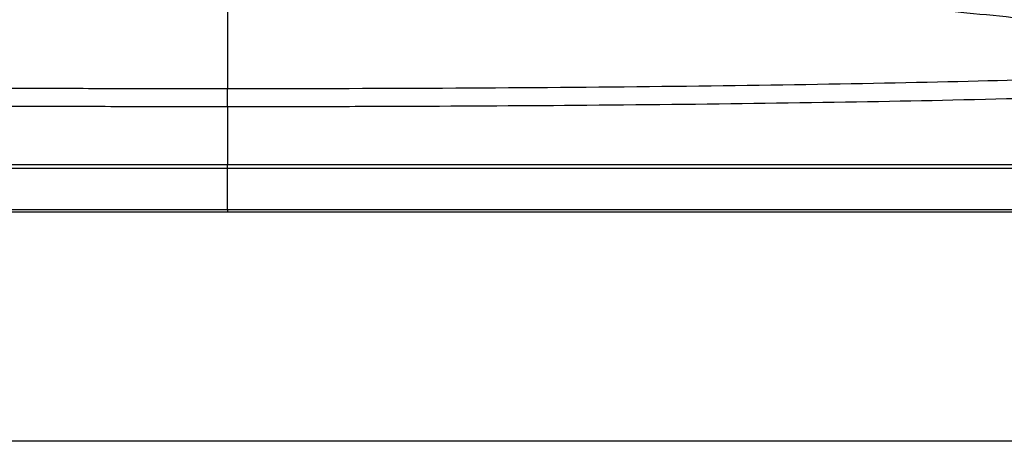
# Model space of a CAD drawing. Header units: millimetres. Extents: x -7023 to 53801, y 9849 to 33561.
# Tile 533 of 537: x 36837 to 36913, y 26998 to 27031. Entities that reach past the tile are written whole.
import ezdxf

# ---------------------------------------------------------------- set-up
doc = ezdxf.new("R2010")
doc.units = ezdxf.units.MM
doc.layers.get('0').update_dxf_attribs({"lineweight": 9})
doc.layers.add('IE_SKD', color=6, linetype='Continuous')

# ---------------------------------------------------------------- blocks, each defined once
blk = doc.blocks.new('AAT_KLIENT_PC')
at = {"linetype": 'Continuous', "transparency": 33554687}
blk.add_line((2120.58, 421.61), (2120.58, 437.51), dxfattribs=at)
blk.add_line((2574.31, 332.27, 24.04), (994.63, 332.27, 24.04))
for points, degree, knots in [([(2120.58, 507.72), (2120.58, 507.1), (2120.58, 504.36), (2120.58, 497.47), (2120.58, 486.07), (2120.58, 475.61), (2120.58, 469.93), (2120.58, 468.21)], 3, [0, 0, 0, 0, 0.102644, 0.407338, 0.712032, 0.915161, 1, 1, 1, 1]), ([(2537.81, 481.47), (2522.28, 483.71), (2491.67, 487.87), (2447.52, 493.13), (2406.74, 497.41), (2367.87, 500.96), (2333.86, 503.68), (2312.09, 505.08), (2303.67, 505.58)], 3, [0, 0, 0, 0, 0.199783, 0.393376, 0.566044, 0.722094, 0.892672, 1, 1, 1, 1]), ([(2120.58, 468.21), (2114.89, 468.21), (2102.9, 468.21), (2080.43, 468.24), (2045.04, 468.34), (1985.94, 468.68), (1929.33, 469.31), (1888.19, 469.97), (1868.73, 470.33), (1852.89, 470.65), (1836.41, 471.03), (1812.62, 471.62), (1788.97, 472.33), (1766.12, 473.17), (1748.6, 473.93), (1732.17, 474.8), (1712.52, 476.1), (1701.38, 477.35), (1696.83, 478.46), (1695.18, 479.22), (1695.75, 479.98), (1698.53, 480.73), (1702.66, 481.46), (1710.25, 482.34), (1722.78, 483.34), (1737.77, 484.24), (1754.33, 485.04), (1769.05, 485.63), (1780.93, 486.06), (1788.7, 486.32), (1793.61, 486.47), (1795.55, 486.53)], 3, [0, 0, 0, 0, 0.0177, 0.037277, 0.07001, 0.128502, 0.225378, 0.259507, 0.278618, 0.299259, 0.321675, 0.345904, 0.401081, 0.432614, 0.467382, 0.505417, 0.546221, 0.633118, 0.655494, 0.677883, 0.722641, 0.745046, 0.767329, 0.810875, 0.852493, 0.891664, 0.927824, 0.960709, 0.975996, 0.99063, 1, 1, 1, 1]), ([(2539.48, 481.26), (2543.53, 480.64), (2545.58, 480.01), (2545.58, 477.92), (2534.51, 476.45), (2491.88, 473.73), (2460.37, 472.48), (2381.68, 470.4), (2334.54, 469.57), (2231.79, 468.46), (2176.22, 468.22), (2120.58, 468.21)], 3, [0, 0, 0, 0, 0.09723, 0.09723, 0.322923, 0.322923, 0.548615, 0.548615, 0.774308, 0.774308, 1, 1, 1, 1]), ([(2120.58, 461.3), (2114.86, 461.3), (2103.43, 461.3), (2086.3, 461.32), (2069.23, 461.35), (2036.89, 461.44), (1981.73, 461.75), (1913.53, 462.49), (1841.19, 463.73), (1783.65, 465.21), (1738.9, 466.96), (1709.34, 468.7), (1689.92, 470.74), (1687.58, 472.22), (1689.91, 473.04), (1689.95, 473.06)], 3, [0, 0, 0, 0, 0.02418, 0.04836, 0.072539, 0.096718, 0.18644, 0.311408, 0.40873, 0.553795, 0.654029, 0.754153, 0.86409, 0.997696, 1, 1, 1, 1]), ([(2551.2, 473.06), (2551.24, 473.04), (2553.09, 472.4), (2552.15, 470.9), (2534.53, 468.85), (2502.25, 466.98), (2459.96, 465.31), (2403.54, 463.8), (2334.18, 462.58), (2262.23, 461.78), (2207.12, 461.46), (2171.93, 461.35), (2154.86, 461.31), (2137.73, 461.29), (2126.3, 461.3), (2120.58, 461.3)], 3, [0, 0, 0, 0, 0.002393, 0.107486, 0.24589, 0.346089, 0.446219, 0.572099, 0.688617, 0.801413, 0.903296, 0.927474, 0.951651, 0.975826, 1, 1, 1, 1]), ([(2120.58, 461.3), (2120.58, 462.9), (2120.58, 464.6), (2120.58, 467.14), (2120.58, 467.94), (2120.58, 468.21)], 3, [0, 0, 0, 0, 0.5, 0.5, 1, 1, 1, 1]), ([(2120.58, 438.86), (2063.65, 438.85), (2006.68, 438.85), (1901.43, 438.85), (1853.19, 438.85), (1772.67, 438.84), (1740.43, 438.84), (1696.84, 438.84), (1685.51, 438.84), (1685.5, 438.84)], 3, [0, 0, 0, 0, 0.250028, 0.250028, 0.500057, 0.500057, 0.750085, 0.750085, 1, 1, 1, 1]), ([(2555.66, 438.84), (2555.65, 438.84), (2544.32, 438.84), (2500.73, 438.84), (2468.49, 438.84), (2387.97, 438.85), (2339.72, 438.85), (2234.48, 438.85), (2177.51, 438.85), (2120.58, 438.86)], 3, [0, 0, 0, 0, 0.249915, 0.249915, 0.499943, 0.499943, 0.749972, 0.749972, 1, 1, 1, 1]), ([(2554.42, 437.51), (2554.14, 437.51), (2550.92, 437.51), (2538.98, 437.51), (2521.74, 437.51), (2501.9, 437.51), (2481.01, 437.51), (2459.09, 437.51), (2435.71, 437.51), (2409.49, 437.51), (2378.43, 437.51), (2339.63, 437.51), (2291.46, 437.51), (2236.3, 437.51), (2178.83, 437.51), (2140.12, 437.51), (2120.58, 437.51)], 3, [0, 0, 0, 0, 0.071399, 0.14283, 0.214261, 0.285692, 0.357123, 0.428553, 0.499984, 0.571415, 0.642846, 0.714277, 0.785708, 0.857138, 0.928569, 1, 1, 1, 1]), ([(2120.58, 421.61), (2102.2, 421.61), (2065.43, 421.61), (2013.08, 421.61), (1953.88, 421.61), (1904.17, 421.61), (1854.66, 421.61), (1806.11, 421.61), (1756.94, 421.61), (1723.68, 421.61), (1704.84, 421.61), (1694.19, 421.61), (1690.06, 421.61), (1693.33, 421.61), (1699.42, 421.61), (1702.79, 421.61)], 3, [0, 0, 0, 0, 0.071279, 0.142523, 0.206412, 0.312293, 0.357541, 0.439511, 0.561715, 0.663362, 0.724923, 0.793677, 0.868236, 0.943074, 1, 1, 1, 1]), ([(2549.09, 421.61), (2549.52, 421.61), (2550.38, 421.61), (2547.63, 421.61), (2537.49, 421.61), (2519.03, 421.61), (2495.17, 421.61), (2462.76, 421.61), (2421, 421.61), (2357.78, 421.61), (2288.87, 421.61), (2229.35, 421.61), (2176.48, 421.61), (2139.28, 421.61), (2120.58, 421.61)], 3, [0, 0, 0, 0, 0.031816, 0.114618, 0.19138, 0.260237, 0.373986, 0.421734, 0.509996, 0.651327, 0.769261, 0.840457, 0.919753, 1, 1, 1, 1]), ([(2466.89, 420.7), (2448.84, 420.7), (2416.64, 420.7), (2405.04, 420.7)], 2, [0.3749995, 0.3749995, 0.3749995, 0.4999996, 0.5624997, 0.5624997, 0.5624997])]:
    blk.add_open_spline(points, degree=degree, knots=knots, dxfattribs=at)
for points, degree in [([(2120.58, 461.3), (2120.58, 438.86)], 1), ([(2120.58, 437.51), (2101.03, 437.51), (2062.33, 437.51), (2004.85, 437.51), (1949.7, 437.51), (1901.53, 437.51), (1862.73, 437.51), (1831.67, 437.51), (1805.45, 437.51), (1782.07, 437.51), (1760.15, 437.51), (1739.26, 437.51), (1719.42, 437.51), (1702.18, 437.51), (1690.24, 437.51), (1687.01, 437.51), (1686.74, 437.51)], 3), ([(2063.7, 420.7), (2049.36, 420.7), (2034.98, 420.7)], 2), ([(2091.26, 420.7), (2077.44, 420.7), (2063.7, 420.7)], 2), ([(2120.58, 420.7), (2105.8, 420.7), (2091.26, 420.7)], 2), ([(2150.52, 420.7), (2135.68, 420.7), (2120.58, 420.7)], 2), ([(2175.94, 420.7), (2163.27, 420.7), (2150.52, 420.7)], 2), ([(2206.32, 420.7), (2191.12, 420.7), (2175.94, 420.7)], 2), ([(2232.09, 420.7), (2219.35, 420.7), (2206.32, 420.7)], 2), ([(2278.23, 420.7), (2255.4, 420.7), (2232.09, 420.7)], 2), ([(2318.2, 420.7), (2298.73, 420.7), (2278.23, 420.7)], 2), ([(2379.02, 420.7), (2350.27, 420.7), (2318.2, 420.7)], 2), ([(2405.04, 420.7), (2392.47, 420.7), (2379.02, 420.7)], 2)]:
    blk.add_open_spline(points, degree=degree, dxfattribs=at)
for points, weights in [([(2120.58, 437.91), (2120.58, 438.32), (2120.58, 438.86)], [1, 0.911794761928, 1]), ([(2120.58, 437.51), (2120.58, 437.51), (2120.58, 437.91)], [1, 0.911794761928, 1]), ([(2120.58, 421.61), (2120.58, 420.7), (2120.58, 420.7)], [0.9999776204, 0.788237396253, 1])]:
    blk.add_rational_spline(points, weights, degree=2, dxfattribs=at)

msp = doc.modelspace()

# ---------------------------------------------------------------- block references
at = {"layer": 'IE_SKD', "xscale": 0.2009688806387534, "yscale": 0.2009688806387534, "zscale": 0.2009688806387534}
msp.add_blockref('AAT_KLIENT_PC', (36426.767, 26931.377, -200.024), dxfattribs=at)

doc.saveas('drawing.dxf')
